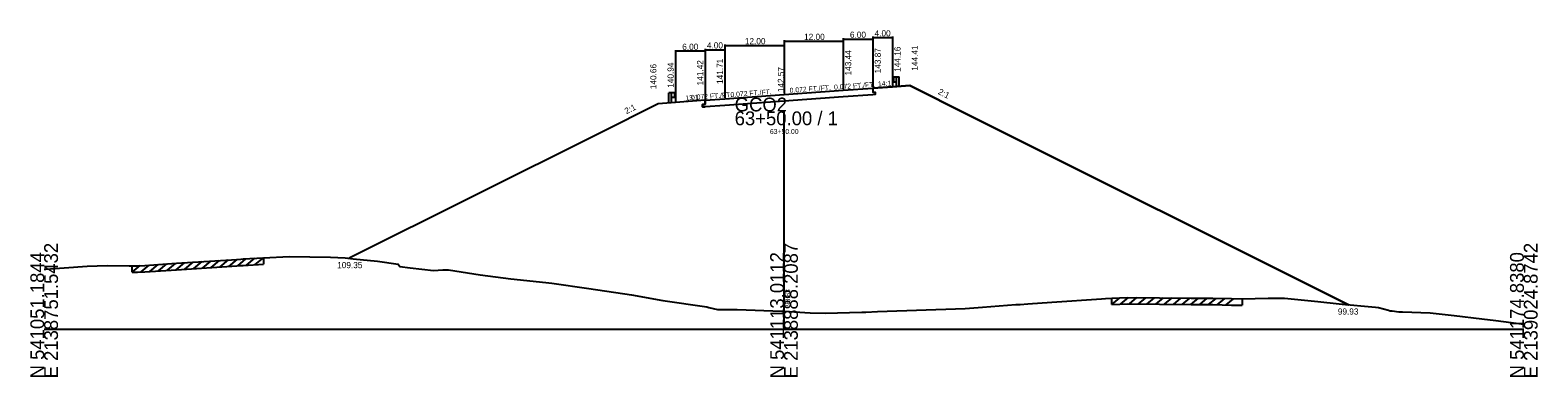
# Model space of a CAD drawing. Extents: x -14327 to 8886, y -10 to 39048.
# Drawn here: x 1997.2 to 2302.8, y 26990.3 to 27060.6 of the extents above; entities that cross this region are included whole.
import ezdxf

# ---------------------------------------------------------------- set-up
doc = ezdxf.new("R2010")
doc.units = 0
for name, color, linetype in [('Level 1', 7, 'Continuous'), ('Level 5', 7, 'Continuous'), ('Level 53', 7, 'Continuous'), ('Level 54', 7, 'Continuous'), ('Level 55', 7, 'Continuous'), ('Level 7', 7, 'Continuous'), ('RD_GPK_XS_Cell', 7, 'Continuous'), ('RD_XS_EwShp', 7, 'Continuous'), ('RD_XS_ExGround', 7, 'Continuous'), ('RD_XS_ExPaveRet', 7, 'Continuous'), ('RD_XS_Pave', 7, 'Continuous'), ('RD_XS_TX_Elev_EX', 7, 'Continuous'), ('RD_XS_TX_Elev_PR', 7, 'Continuous'), ('RD_XS_TX_Station', 7, 'Continuous')]:
    doc.layers.add(name, color=color, linetype=linetype)

msp = doc.modelspace()

# ---------------------------------------------------------------- linework, layer by layer
at = {"layer": 'Level 1'}
for p, q in [((2172.02, 27050.97), (2172.14, 27051.06)), ((2172.02, 27050.87), (2172.14, 27050.78)), ((2172.02, 27050.44), (2172.14, 27050.53)), ((2172.02, 27050.34), (2172.14, 27050.25)), ((2172.15, 27051.07), (2172.23, 27051.08)), ((2172.15, 27050.24), (2172.23, 27050.23)), ((2172.16, 27050.73), (2172.16, 27050.58)), ((2172.23, 27051.14), (2172.23, 27050.17)), ((2172.23, 27051.14), (2172.78, 27051.14)), ((2172.23, 27050.17), (2172.78, 27050.17)), ((2172.78, 27049.16), (2172.78, 27051.14)), ((2172.78, 27051.14), (2173.34, 27051.14)), ((2173.34, 27049.16), (2173.34, 27051.14)), ((2126.66, 27045.94), (2126.66, 27047.93)), ((2127.22, 27047.93), (2126.66, 27047.93)), ((2127.22, 27045.94), (2127.22, 27047.93)), ((2127.77, 27047.93), (2127.22, 27047.93)), ((2127.77, 27046.96), (2127.22, 27046.96)), ((2127.77, 27047.93), (2127.77, 27046.96)), ((2127.85, 27047.85), (2127.77, 27047.87)), ((2127.85, 27047.03), (2127.77, 27047.02)), ((2127.84, 27047.52), (2127.84, 27047.36)), ((2127.98, 27047.76), (2127.86, 27047.85)), ((2127.98, 27047.66), (2127.86, 27047.56)), ((2127.98, 27047.23), (2127.86, 27047.32)), ((2127.98, 27047.13), (2127.86, 27047.03))]:
    msp.add_line(p, q, dxfattribs=at)
for centre, radius, start, end in [((2172.07, 27050.92), 0.0651, 129.0336, 230.9663), ((2172.07, 27050.39), 0.0651, 129.0336, 230.9663), ((2172.09, 27050.58), 0.0651, 302.9895, 0), ((2172.15, 27051.04), 0.026, 90, 129.0505), ((2172.09, 27050.73), 0.0651, 0, 45), ((2172.15, 27050.27), 0.026, 230.9496, 270), ((2127.91, 27047.52), 0.0651, 135, 180), ((2127.91, 27047.36), 0.0651, 180, 237.0105), ((2127.85, 27047.83), 0.026, 50.9495, 90), ((2127.85, 27047.05), 0.026, 270, 309.0504), ((2127.93, 27047.71), 0.0651, 309.0337, 50.9664), ((2127.93, 27047.18), 0.0651, 309.0337, 50.9664)]:
    msp.add_arc(centre, radius, start, end, dxfattribs=at)
at = {"layer": 'Level 5'}
for p, q in [((2162, 27047.1), (2150, 27046.24)), ((2168, 27047.53), (2162, 27047.1)), ((2168, 27048.87), (2168, 27048.03)), ((2168, 27048.03), (2168.5, 27048.07)), ((2168.5, 27047.57), (2168, 27047.53)), ((2168.5, 27048.07), (2168.5, 27047.57)), ((2134, 27045.59), (2133.5, 27045.55)), ((2133.5, 27045.55), (2133.5, 27045.05)), ((2133.5, 27045.05), (2134, 27045.09)), ((2134, 27046.42), (2134, 27045.59)), ((2138, 27045.37), (2134, 27045.09)), ((2150, 27046.24), (2138, 27045.37))]:
    msp.add_line(p, q, dxfattribs=at)
at = {"layer": 'Level 54'}
for p, q in [((2162, 27059.02), (2162, 27048.64)), ((2168, 27059.31), (2168, 27049.07)), ((2168, 27059.11), (2172, 27059.11)), ((2168, 27059.02), (2168, 27049.07)), ((2172, 27059.31), (2172, 27049.36)), ((2128, 27056.57), (2128, 27046.14)), ((2134, 27056.37), (2128, 27056.37)), ((2134, 27056.86), (2134, 27046.62)), ((2134, 27056.66), (2138, 27056.66)), ((2134, 27056.57), (2134, 27046.62)), ((2138, 27057.72), (2138, 27046.91)), ((2138, 27057.52), (2150, 27057.52)), ((2138, 27056.86), (2138, 27046.91)), ((2150, 27058.59), (2150, 27047.77)), ((2150, 27058.39), (2162, 27058.39)), ((2150, 27057.72), (2150, 27047.77)), ((2162, 27058.82), (2168, 27058.82)), ((2162, 27058.59), (2162, 27048.64))]:
    msp.add_line(p, q, dxfattribs=at)
at = {"layer": 'Level 7'}
for p, q in [((2168, 27048.87), (2172, 27049.16)), ((2172, 27049.16), (2175.5, 27049.41)), ((2175.5, 27049.41), (2187.5, 27043.41)), ((2124.5, 27045.66), (2112.5, 27039.66)), ((2128, 27045.94), (2124.5, 27045.66)), ((2134, 27046.42), (2128, 27045.94)), ((2187.5, 27043.41), (2264.46, 27004.93)), ((2112.5, 27039.66), (2061.87, 27014.35))]:
    msp.add_line(p, q, dxfattribs=at)
at = {"layer": 'RD_GPK_XS_Cell'}
for p, q in [((2150, 27000), (2150, 27044.14)), ((2000, 27000), (2150, 27000)), ((2150, 27000), (2300, 27000))]:
    msp.add_line(p, q, dxfattribs=at)
at = {"layer": 'RD_XS_EwShp'}
msp.add_lwpolyline([(2168, 27048.87), (2168, 27048.03), (2168.5, 27048.07), (2168.5, 27047.57), (2168, 27047.53), (2162, 27047.1), (2150, 27046.24), (2138, 27045.37), (2134, 27045.09), (2133.5, 27045.05), (2133.5, 27045.55), (2134, 27045.59), (2134, 27046.42), (2128, 27045.94), (2124.5, 27045.66), (2112.5, 27039.66), (2061.87, 27014.35), (2062.65, 27014.27), (2067.6, 27013.74), (2071.75, 27013.13), (2072.14, 27012.67), (2074.23, 27012.42), (2078.94, 27011.85), (2080.82, 27012.01), (2082.01, 27012.02), (2088.38, 27011.01), (2094.61, 27010.16), (2101.74, 27009.42), (2102.95, 27009.29), (2110.45, 27008.26), (2119.07, 27006.91), (2125.42, 27005.82), (2134.37, 27004.48), (2134.77, 27004.4), (2136.53, 27003.95), (2140.52, 27003.97), (2149.53, 27003.66), (2150, 27003.63), (2155.31, 27003.31), (2158.37, 27003.25), (2165.79, 27003.43), (2166.56, 27003.46), (2168.97, 27003.53), (2186.73, 27004.18), (2190.24, 27004.45), (2197.02, 27004.96), (2197.85, 27004.95), (2199.43, 27005.13), (2204.32, 27005.46), (2214.36, 27006.1), (2215.19, 27006.19), (2216.47, 27006.29), (2219.69, 27006.39), (2232.56, 27006.28), (2236.96, 27006.25), (2240.74, 27006.17), (2242.86, 27006.12), (2248.16, 27006.27), (2251.48, 27006.29), (2258.22, 27005.59), (2262.56, 27005.1), (2264.46, 27004.93), (2187.5, 27043.41), (2175.5, 27049.41), (2172, 27049.16)], close=True, dxfattribs=at)
at = {"layer": 'RD_XS_ExGround'}
for p, q in [((2020.4, 27012.91), (2026.85, 27013.34)), ((2026.85, 27013.34), (2039.09, 27014.13)), ((2039.09, 27014.13), (2039.85, 27014.18)), ((2039.85, 27014.18), (2040.37, 27014.22)), ((2040.37, 27014.22), (2044.49, 27014.48)), ((2044.49, 27014.48), (2049.65, 27014.71)), ((2049.65, 27014.71), (2058.04, 27014.59)), ((2058.04, 27014.59), (2061.06, 27014.43)), ((2061.06, 27014.43), (2062.65, 27014.27)), ((2062.65, 27014.27), (2067.6, 27013.74)), ((2067.6, 27013.74), (2071.75, 27013.13)), ((2071.75, 27013.13), (2072.14, 27012.67)), ((2000, 27012.15), (2000.32, 27012.18)), ((2000.32, 27012.18), (2008.7, 27012.79)), ((2008.7, 27012.79), (2012.8, 27012.86)), ((2012.8, 27012.86), (2017.26, 27012.83)), ((2017.26, 27012.83), (2017.85, 27012.81)), ((2017.85, 27012.81), (2018.91, 27012.85)), ((2018.91, 27012.85), (2020.4, 27012.91)), ((2072.14, 27012.67), (2074.23, 27012.42)), ((2074.23, 27012.42), (2078.94, 27011.85)), ((2078.94, 27011.85), (2080.82, 27012.01)), ((2080.82, 27012.01), (2082.01, 27012.02)), ((2082.01, 27012.02), (2088.38, 27011.01)), ((2088.38, 27011.01), (2094.61, 27010.16)), ((2094.61, 27010.16), (2101.74, 27009.42)), ((2101.74, 27009.42), (2102.95, 27009.29)), ((2102.95, 27009.29), (2110.45, 27008.26)), ((2110.45, 27008.26), (2119.07, 27006.91)), ((2119.07, 27006.91), (2125.42, 27005.82)), ((2125.42, 27005.82), (2134.37, 27004.48)), ((2134.37, 27004.48), (2134.77, 27004.4)), ((2134.77, 27004.4), (2136.53, 27003.95)), ((2136.53, 27003.95), (2140.52, 27003.97)), ((2140.52, 27003.97), (2149.53, 27003.66)), ((2168.97, 27003.53), (2186.73, 27004.18)), ((2186.73, 27004.18), (2190.24, 27004.45)), ((2190.24, 27004.45), (2197.02, 27004.96)), ((2197.02, 27004.96), (2197.85, 27004.95)), ((2197.85, 27004.95), (2199.43, 27005.13)), ((2199.43, 27005.13), (2204.32, 27005.46)), ((2204.32, 27005.46), (2214.36, 27006.1)), ((2214.36, 27006.1), (2215.19, 27006.19)), ((2215.19, 27006.19), (2216.47, 27006.29)), ((2216.47, 27006.29), (2219.69, 27006.39)), ((2219.69, 27006.39), (2232.56, 27006.28)), ((2232.56, 27006.28), (2236.96, 27006.25)), ((2236.96, 27006.25), (2240.74, 27006.17)), ((2240.74, 27006.17), (2242.86, 27006.12)), ((2242.86, 27006.12), (2248.16, 27006.27)), ((2248.16, 27006.27), (2251.48, 27006.29)), ((2251.48, 27006.29), (2258.22, 27005.59)), ((2258.22, 27005.59), (2262.56, 27005.1)), ((2262.56, 27005.1), (2269.92, 27004.46)), ((2269.92, 27004.46), (2270.51, 27004.38)), ((2270.51, 27004.38), (2272.58, 27003.85)), ((2149.53, 27003.66), (2150, 27003.63)), ((2150, 27003.63), (2155.31, 27003.31)), ((2155.31, 27003.31), (2158.37, 27003.25)), ((2158.37, 27003.25), (2165.79, 27003.43)), ((2165.79, 27003.43), (2166.56, 27003.46)), ((2166.56, 27003.46), (2168.97, 27003.53)), ((2272.58, 27003.85), (2272.89, 27003.72)), ((2272.89, 27003.72), (2273.29, 27003.7)), ((2273.29, 27003.7), (2274.68, 27003.51)), ((2274.68, 27003.51), (2275.42, 27003.51)), ((2275.42, 27003.51), (2280.98, 27003.32)), ((2280.98, 27003.32), (2285.87, 27002.72)), ((2285.87, 27002.72), (2291.46, 27002.1)), ((2291.46, 27002.1), (2294.29, 27001.73)), ((2294.29, 27001.73), (2300, 27000.99))]:
    msp.add_line(p, q, dxfattribs=at)
at = {"layer": 'RD_XS_ExPaveRet'}
for p, q in [((2021.42, 27011.68), (2023.09, 27013.09)), ((2023.2, 27011.8), (2024.87, 27013.21)), ((2024.98, 27011.92), (2026.66, 27013.33)), ((2026.76, 27012.03), (2028.44, 27013.44)), ((2028.54, 27012.15), (2030.22, 27013.56)), ((2030.33, 27012.26), (2032, 27013.67)), ((2032.11, 27012.38), (2033.78, 27013.79)), ((2033.89, 27012.49), (2035.56, 27013.9)), ((2035.67, 27012.61), (2037.34, 27014.02)), ((2037.45, 27012.72), (2039.13, 27014.13)), ((2039.24, 27012.84), (2040.91, 27014.25)), ((2040.37, 27012.92), (2044.49, 27013.18)), ((2041.02, 27012.96), (2042.69, 27014.36)), ((2042.8, 27013.07), (2044.47, 27014.48)), ((2044.49, 27014.48), (2044.49, 27013.18)), ((2017.85, 27011.51), (2019.47, 27012.88)), ((2017.85, 27011.51), (2017.85, 27012.81)), ((2017.85, 27011.51), (2018.91, 27011.55)), ((2018.91, 27011.55), (2020.4, 27011.61)), ((2019.64, 27011.58), (2021.29, 27012.97)), ((2020.4, 27011.61), (2026.85, 27012.04)), ((2026.85, 27012.04), (2039.09, 27012.83)), ((2039.09, 27012.83), (2039.85, 27012.88)), ((2039.85, 27012.88), (2040.37, 27012.92)), ((2216.47, 27004.99), (2218.07, 27006.34)), ((2216.47, 27004.99), (2216.47, 27006.29)), ((2216.47, 27004.99), (2219.69, 27005.09)), ((2218.25, 27005.05), (2219.84, 27006.39)), ((2219.69, 27005.09), (2232.56, 27004.98)), ((2220.03, 27005.09), (2221.56, 27006.38)), ((2221.81, 27005.07), (2223.34, 27006.36)), ((2223.59, 27005.06), (2225.12, 27006.35)), ((2225.38, 27005.04), (2226.91, 27006.33)), ((2227.16, 27005.03), (2228.69, 27006.32)), ((2228.94, 27005.01), (2230.47, 27006.3)), ((2230.72, 27005), (2232.25, 27006.29)), ((2232.5, 27004.99), (2234.03, 27006.27)), ((2232.56, 27004.98), (2236.96, 27004.95)), ((2234.29, 27004.97), (2235.81, 27006.26)), ((2236.07, 27004.95), (2237.59, 27006.23)), ((2236.96, 27004.95), (2240.74, 27004.87)), ((2237.85, 27004.93), (2239.36, 27006.2)), ((2239.63, 27004.89), (2241.14, 27006.16)), ((2240.74, 27004.87), (2242.86, 27004.82)), ((2242.86, 27006.12), (2242.86, 27004.82))]:
    msp.add_line(p, q, dxfattribs=at)
at = {"layer": 'RD_XS_Pave'}
for p, q in [((2134, 27046.42), (2138, 27046.71)), ((2138, 27046.71), (2150, 27047.57)), ((2150, 27047.57), (2162, 27048.44)), ((2162, 27048.44), (2168, 27048.87))]:
    msp.add_line(p, q, dxfattribs=at)

# ---------------------------------------------------------------- texts
at = {"layer": 'Level 53'}
for s, rotation, p in [('143.44', 90, (2163.63, 27051.44)), ('143.87', 90, (2169.63, 27051.87)), ('144.16', 90, (2173.63, 27052.16)), ('144.41', 90, (2177.13, 27052.41)), ('140.66', 90, (2124.13, 27048.66)), ('140.94', 90, (2127.63, 27048.94)), ('141.42', 90, (2133.63, 27049.42)), ('141.71', 90, (2137.63, 27049.71)), ('2:1', 333.4349, (2181.11, 27047.72)), ('2:1', 26.5651, (2118.05, 27043.55))]:
    msp.add_text(s, height=1.25, rotation=rotation, dxfattribs=at).set_placement(p)
for s, p in [('109.35', (2059.41, 27012.35)), ('99.93', (2262.29, 27002.93))]:
    msp.add_text(s, height=1.25, dxfattribs=at).set_placement(p)
at = {"layer": 'Level 54'}
for s, p in [('12.00', (2142.07, 27057.77)), ('12.00', (2154.07, 27058.64)), ('6.00', (2163.37, 27059.07)), ('4.00', (2168.37, 27059.36)), ('6.00', (2129.37, 27056.62)), ('4.00', (2134.37, 27056.91))]:
    msp.add_text(s, height=1.25, dxfattribs=at).set_placement(p)
at = {"layer": 'Level 55'}
for s, rotation, p in [('0.072 FT./FT.', 4.1182, (2160.18, 27048.56)), ('14:1', 4.1182, (2169.08, 27049.2)), ('13:1', 4.5739, (2130.03, 27046.35)), ('0.072 FT./FT.', 4.1182, (2131.18, 27046.47)), ('0.072 FT./FT.', 4.1182, (2139.18, 27047.04)), ('0.072 FT./FT.', 4.1182, (2151.18, 27047.91))]:
    msp.add_text(s, height=1, rotation=rotation, dxfattribs=at).set_placement(p)
at = {"layer": 'RD_GPK_XS_Cell'}
for s, p in [('GCO2', (2140, 27044.14)), ('63+50.00 / 1', (2140, 27041.34))]:
    msp.add_text(s, height=2.8, dxfattribs=at).set_placement(p)
for s, p in [('E 2138751.5432', (2002.8, 26990)), ('E 2138888.2087', (2152.8, 26990)), ('E 2139024.8742', (2302.8, 26990)), ('N 541051.1844', (2000, 26990)), ('N 541113.0112', (2150, 26990)), ('N 541174.8380', (2300, 26990))]:
    msp.add_text(s, height=2.8, rotation=90, dxfattribs=at).set_placement(p)
at = {"layer": 'RD_XS_TX_Elev_EX'}
msp.add_text('98.63', height=1, rotation=90, dxfattribs=at).set_placement((2151.25, 27004.63))
at = {"layer": 'RD_XS_TX_Elev_PR'}
msp.add_text(' 142.57', height=1.25, rotation=90, dxfattribs=at).set_placement((2150, 27047.57))
at = {"layer": 'RD_XS_TX_Station'}
msp.add_text('63+50.00', height=1, dxfattribs=at).set_placement((2147.15, 27039.57))

doc.saveas('drawing.dxf')
